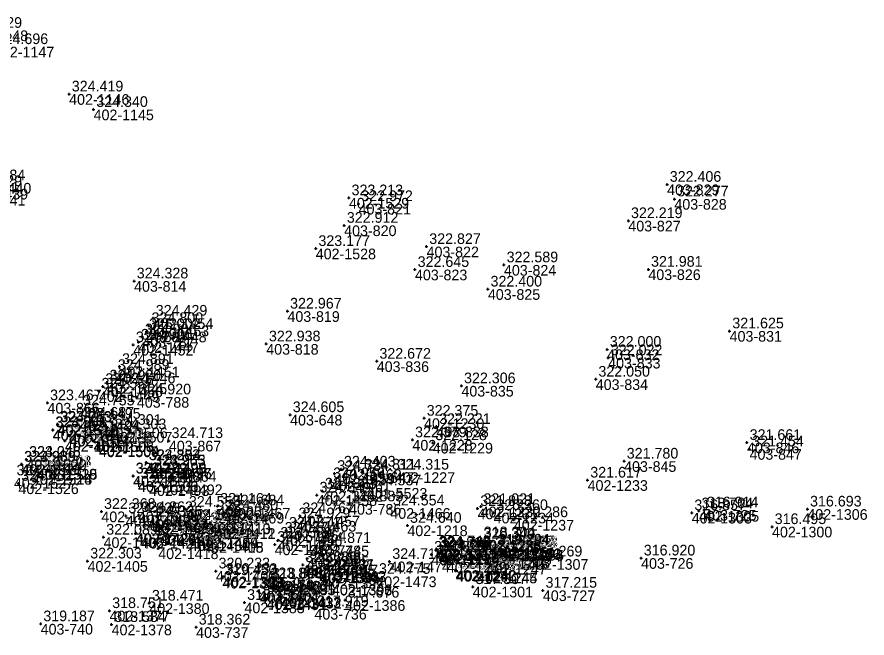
# Model space of a CAD drawing. Extents: x -829398 to -819400, y -1074439 to -1067977.
# Drawn here: x -824839.1 to -824743.4, y -1069692.5 to -1069622.5 of the extents above; entities that cross this region are included whole.
import ezdxf

# ---------------------------------------------------------------- set-up
doc = ezdxf.new("R2010")
doc.units = 0
for name, color, linetype in [('Vrstva 60', 7, 'Continuous'), ('Vrstva 61', 7, 'Continuous'), ('Čísla bodů_doměření_2012', 7, 'Continuous')]:
    doc.layers.add(name, color=color, linetype=linetype)

# ---------------------------------------------------------------- blocks, each defined once
blk = doc.blocks.new('BOD')
at = {"layer": 'Čísla bodů_doměření_2012'}
for p, q in [((-0.15, 0), (0.15, 0)), ((0, -0.15), (0, 0.15))]:
    blk.add_line(p, q, dxfattribs=at)

msp = doc.modelspace()

# ---------------------------------------------------------------- block references
at = {"layer": 'Vrstva 60'}
for p in [(-824833.196, -1069631.182), (-824830.439, -1069632.924), (-824765.874, -1069641.361), (-824801.696, -1069642.875), (-824800.6, -1069643.538), (-824765.052, -1069643.002), (-824770.236, -1069645.453), (-824802.228, -1069645.978), (-824805.429, -1069648.592), (-824792.949, -1069648.369), (-824794.257, -1069650.957), (-824784.239, -1069650.433), (-824767.98, -1069650.931), (-824825.884, -1069652.247), (-824786.049, -1069653.162), (-824808.617, -1069655.645), (-824823.737, -1069656.441), (-824824.218, -1069657.276), (-824758.832, -1069657.875), (-824824.951, -1069658.544), (-824824.502, -1069657.949), (-824825.976, -1069659.435), (-824825.4, -1069659.139), (-824810.999, -1069659.338), (-824772.623, -1069659.947), (-824798.563, -1069661.291), (-824772.503, -1069660.901), (-824828.007, -1069662.562), (-824827.53, -1069661.89), (-824773.904, -1069663.316), (-824829.412, -1069664.137), (-824828.943, -1069663.749), (-824789.031, -1069664.06), (-824829.845, -1069664.658), (-824825.567, -1069665.317), (-824835.636, -1069665.971), (-824831.928, -1069666.561), (-824808.318, -1069667.317), (-824834.505, -1069668.389), (-824834.472, -1069668.451), (-824831.99, -1069667.935), (-824793.236, -1069667.714), (-824835.048, -1069669.006), (-824835.013, -1069669.038), (-824828.884, -1069668.748), (-824828.352, -1069669.248), (-824791.839, -1069668.651), (-824833.669, -1069670.267), (-824833.668, -1069670.247), (-824833.152, -1069669.687), (-824833.102, -1069669.659), (-824830.445, -1069670.305), (-824830.371, -1069670.294), (-824821.963, -1069670.239), (-824794.545, -1069670.15), (-824829.845, -1069670.888), (-824829.831, -1069670.802), (-824792.259, -1069670.474), (-824756.879, -1069670.447), (-824756.587, -1069671.178), (-824838.566, -1069672.889), (-824838.533, -1069672.908), (-824837.998, -1069672.338), (-824837.995, -1069672.354), (-824824.538, -1069672.705), (-824824.498, -1069672.738), (-824770.714, -1069672.547), (-824837.39, -1069674), (-824837.38, -1069673.985), (-824836.835, -1069673.402), (-824836.797, -1069673.433), (-824823.956, -1069673.3), (-824823.917, -1069673.335), (-824803.303, -1069673.936), (-824802.551, -1069673.447), (-824800.25, -1069673.784), (-824796.523, -1069673.791), (-824838.896, -1069675.047), (-824825.993, -1069674.203), (-824825.988, -1069674.234), (-824825.438, -1069674.788), (-824825.426, -1069674.811), (-824803.763, -1069674.753), (-824774.821, -1069674.684), (-824824.194, -1069675.264), (-824822.698, -1069675.165), (-824804.688, -1069675.922), (-824799.648, -1069675.568), (-824805.306, -1069676.372), (-824820.013, -1069677.975), (-824816.492, -1069677.626), (-824815.073, -1069677.817), (-824801.681, -1069677.366), (-824797.036, -1069677.832), (-824787.206, -1069677.891), (-824786.85, -1069677.665), (-824750.077, -1069677.948), (-824829.566, -1069678.215), (-824826.823, -1069678.699), (-824825.36, -1069678.571), (-824815.762, -1069678.364), (-824807.235, -1069678.698), (-824785.396, -1069678.349), (-824763.102, -1069678.363), (-824762.288, -1069678.151), (-824761.694, -1069678.04), (-824824.309, -1069679.058), (-824824.307, -1069679.092), (-824823.701, -1069679.591), (-824823.671, -1069679.553), (-824820.721, -1069679.813), (-824820.105, -1069679.422), (-824817.304, -1069679.533), (-824817.301, -1069679.57), (-824807.654, -1069679.274), (-824795.113, -1069679.787), (-824783.13, -1069679.154), (-824754.06, -1069679.929), (-824825.708, -1069680.687), (-824825.641, -1069680.67), (-824822.946, -1069680.829), (-824816.747, -1069680.095), (-824816.734, -1069680.094), (-824808.748, -1069680.34), (-824829.317, -1069681.12), (-824825.066, -1069681.19), (-824825.054, -1069681.169), (-824819.608, -1069681.45), (-824818.697, -1069681.153), (-824818.671, -1069681.142), (-824818.094, -1069681.656), (-824818.075, -1069681.658), (-824809.712, -1069681.469), (-824809.22, -1069680.906), (-824786.848, -1069681.578), (-824786.808, -1069681.416), (-824823.16, -1069682.376), (-824810.054, -1069681.93), (-824805.318, -1069682.064), (-824791.909, -1069682.566), (-824791.828, -1069682.422), (-824791.751, -1069682.574), (-824785.514, -1069682.609), (-824785.293, -1069682.309), (-824785.172, -1069682.233), (-824784.635, -1069682.45), (-824784.554, -1069682.384), (-824784.553, -1069682.377), (-824784.277, -1069682.543), (-824784.276, -1069682.541), (-824806.409, -1069683.508), (-824792.399, -1069683.041), (-824791.608, -1069682.865), (-824791.451, -1069682.963), (-824791.236, -1069683.415), (-824791.221, -1069683.405), (-824786.057, -1069683.553), (-824785.824, -1069683.407), (-824781.516, -1069683.577), (-824768.798, -1069683.466), (-824831.12, -1069683.803), (-824806.892, -1069684.22), (-824806.443, -1069684.435), (-824797.111, -1069683.852), (-824790.665, -1069683.894), (-824786.225, -1069684.117), (-824816.672, -1069684.924), (-824815.952, -1069685.682), (-824815.853, -1069685.545), (-824805.512, -1069684.76), (-824805.015, -1069685.101), (-824804.899, -1069685.074), (-824798.612, -1069685.536), (-824789.686, -1069684.831), (-824789.641, -1069684.917), (-824789.571, -1069684.864), (-824787.275, -1069685.106), (-824787.24, -1069685.072), (-824810.833, -1069686.031), (-824810.661, -1069686.063), (-824804.511, -1069685.709), (-824803.603, -1069686.472), (-824803.601, -1069686.435), (-824811.878, -1069687.174), (-824811.719, -1069687.396), (-824787.752, -1069686.689), (-824779.857, -1069687.102), (-824824.171, -1069688.553), (-824813.452, -1069688.471), (-824810.967, -1069688.1), (-824810.926, -1069688.03), (-824809.365, -1069687.859), (-824809.301, -1069687.943), (-824802.122, -1069688.208), (-824828.645, -1069689.393), (-824805.579, -1069689.184), (-824836.4, -1069690.876), (-824828.41, -1069690.955), (-824818.899, -1069691.251)]:
    msp.add_blockref('BOD', p, dxfattribs=at)

# ---------------------------------------------------------------- texts
for s, p in [('402-1148', (-824844.595, -1069625.209)), ('402-1147', (-824841.654, -1069627.043)), ('402-1146', (-824833.196, -1069632.382)), ('402-1145', (-824830.439, -1069634.124)), ('402-1440', (-824844.233, -1069642.39)), ('403-829', (-824765.874, -1069642.561)), ('402-1439', (-824844.595, -1069643.051)), ('402-1441', (-824844.888, -1069643.748)), ('402-1529', (-824801.696, -1069644.075)), ('403-828', (-824765.052, -1069644.202)), ('403-821', (-824800.6, -1069644.738)), ('403-820', (-824802.228, -1069647.178)), ('403-827', (-824770.236, -1069646.653)), ('402-1528', (-824805.429, -1069649.792)), ('403-822', (-824792.949, -1069649.569)), ('403-823', (-824794.257, -1069652.157)), ('403-824', (-824784.239, -1069651.633)), ('403-826', (-824767.98, -1069652.131)), ('403-814', (-824825.884, -1069653.447)), ('403-825', (-824786.049, -1069654.362)), ('403-819', (-824808.617, -1069656.845)), ('402-1454', (-824823.737, -1069657.641)), ('402-1453', (-824824.218, -1069658.476)), ('403-787', (-824824.951, -1069659.744)), ('402-1448', (-824824.502, -1069659.149)), ('403-831', (-824758.832, -1069659.075)), ('402-1452', (-824825.976, -1069660.635)), ('402-1447', (-824825.4, -1069660.339)), ('403-818', (-824810.999, -1069660.538)), ('403-832', (-824772.623, -1069661.147)), ('403-836', (-824798.563, -1069662.491)), ('403-833', (-824772.503, -1069662.101)), ('402-1446', (-824828.007, -1069663.762)), ('402-1451', (-824827.53, -1069663.09)), ('403-834', (-824773.904, -1069664.516)), ('402-1450', (-824829.412, -1069665.337)), ('402-1445', (-824828.943, -1069664.949)), ('403-835', (-824789.031, -1069665.26)), ('402-1449', (-824829.845, -1069665.858)), ('403-788', (-824825.567, -1069666.517)), ('403-866', (-824835.636, -1069667.171)), ('402-1495', (-824831.928, -1069667.761)), ('403-648', (-824808.318, -1069668.517)), ('402-1494', (-824831.99, -1069669.135)), ('402-1230', (-824793.236, -1069668.914)), ('402-1516', (-824835.048, -1069670.206)), ('402-1513', (-824835.013, -1069670.238)), ('402-1517', (-824834.505, -1069669.589)), ('402-1512', (-824834.472, -1069669.651)), ('402-1506', (-824828.884, -1069669.948)), ('402-1507', (-824828.352, -1069670.448)), ('403-838', (-824791.839, -1069669.851)), ('402-1511', (-824833.152, -1069670.887)), ('402-1514', (-824833.102, -1069670.859)), ('403-867', (-824821.963, -1069671.439)), ('402-1228', (-824794.545, -1069671.35)), ('402-1510', (-824833.669, -1069671.467)), ('402-1515', (-824833.668, -1069671.447)), ('402-1508', (-824830.445, -1069671.505)), ('402-1505', (-824830.371, -1069671.494)), ('402-1509', (-824829.845, -1069672.088)), ('402-1504', (-824829.831, -1069672.002)), ('402-1229', (-824792.259, -1069671.674)), ('403-846', (-824756.879, -1069671.647)), ('403-847', (-824756.587, -1069672.378)), ('402-1523', (-824838.566, -1069674.089)), ('402-1521', (-824838.533, -1069674.108)), ('402-1520', (-824837.998, -1069673.538)), ('402-1522', (-824837.995, -1069673.554)), ('402-1499', (-824824.538, -1069673.905)), ('402-1498', (-824824.498, -1069673.938)), ('403-845', (-824770.714, -1069673.747)), ('402-1524', (-824837.39, -1069675.2)), ('402-1518', (-824837.38, -1069675.185)), ('402-1519', (-824836.835, -1069674.602)), ('402-1525', (-824836.797, -1069674.633)), ('402-1497', (-824823.956, -1069674.5)), ('402-1496', (-824823.917, -1069674.535)), ('402-1459', (-824803.303, -1069675.136)), ('402-1460', (-824802.551, -1069674.647)), ('403-647', (-824800.25, -1069674.984)), ('402-1227', (-824796.523, -1069674.991)), ('402-1527', (-824839.415, -1069675.626)), ('402-1502', (-824825.993, -1069675.403)), ('402-1501', (-824825.988, -1069675.434)), ('402-1500', (-824825.438, -1069675.988)), ('402-1503', (-824825.426, -1069676.011)), ('402-1461', (-824803.763, -1069675.953)), ('402-1233', (-824774.821, -1069675.884)), ('402-1526', (-824838.896, -1069676.247)), ('402-1493', (-824824.194, -1069676.464)), ('402-1492', (-824822.698, -1069676.365)), ('402-1462', (-824804.688, -1069677.122)), ('401-5523', (-824799.648, -1069676.768)), ('402-1458', (-824805.306, -1069677.572)), ('403-653', (-824816.492, -1069678.826)), ('402-1467', (-824815.073, -1069679.017)), ('403-786', (-824801.681, -1069678.566)), ('402-1466', (-824797.036, -1069679.032)), ('402-1231', (-824787.206, -1069679.091)), ('402-1232', (-824786.85, -1069678.865)), ('402-1407', (-824829.566, -1069679.415)), ('402-1428', (-824826.823, -1069679.899)), ('402-1429', (-824825.36, -1069679.771)), ('402-1416', (-824820.013, -1069679.175)), ('402-1469', (-824815.762, -1069679.564)), ('402-1457', (-824807.235, -1069679.898)), ('402-1234', (-824785.396, -1069679.549)), ('402-1303', (-824763.102, -1069679.563)), ('402-1305', (-824762.288, -1069679.351)), ('403-725', (-824761.694, -1069679.24)), ('402-1306', (-824750.077, -1069679.148)), ('402-1423', (-824824.309, -1069680.258)), ('402-1424', (-824824.307, -1069680.292)), ('402-1425', (-824823.701, -1069680.791)), ('402-1422', (-824823.671, -1069680.753)), ('402-1417', (-824820.105, -1069680.622)), ('402-1410', (-824817.304, -1069680.733)), ('402-1413', (-824817.301, -1069680.77)), ('402-1463', (-824807.654, -1069680.474)), ('402-1218', (-824795.113, -1069680.987)), ('402-1237', (-824783.13, -1069680.354)), ('402-1420', (-824825.708, -1069681.887)), ('402-1427', (-824825.641, -1069681.87)), ('403-868', (-824820.721, -1069681.013)), ('402-1412', (-824816.747, -1069681.295)), ('402-1411', (-824816.734, -1069681.294)), ('402-1464', (-824808.748, -1069681.54)), ('402-1300', (-824754.06, -1069681.129)), ('402-1406', (-824829.317, -1069682.32)), ('402-1426', (-824825.066, -1069682.39)), ('402-1421', (-824825.054, -1069682.369)), ('402-1419', (-824822.946, -1069682.029)), ('402-1430', (-824819.608, -1069682.65)), ('402-1409', (-824818.697, -1069682.353)), ('402-1414', (-824818.671, -1069682.342)), ('402-1415', (-824818.094, -1069682.856)), ('402-1408', (-824818.075, -1069682.858)), ('402-1455', (-824809.712, -1069682.669)), ('402-1456', (-824809.22, -1069682.106)), ('402-1235', (-824786.848, -1069682.778)), ('402-1238', (-824786.808, -1069682.616)), ('402-1418', (-824823.16, -1069683.576)), ('402-1465', (-824810.054, -1069683.13)), ('403-785', (-824805.318, -1069683.264)), ('403-646', (-824791.909, -1069683.766)), ('402-1215', (-824791.828, -1069683.622)), ('402-1217', (-824791.751, -1069683.774)), ('402-1249', (-824785.514, -1069683.809)), ('402-1250', (-824785.293, -1069683.509)), ('402-1251', (-824785.172, -1069683.433)), ('402-1236', (-824784.635, -1069683.65)), ('402-1253', (-824784.554, -1069683.584)), ('402-1252', (-824784.553, -1069683.577)), ('402-1254', (-824784.277, -1069683.743)), ('402-1255', (-824784.276, -1069683.741)), ('402-1471', (-824806.409, -1069684.708)), ('402-1216', (-824792.399, -1069684.241)), ('402-1219', (-824791.608, -1069684.065)), ('402-1214', (-824791.451, -1069684.163)), ('402-1241', (-824791.236, -1069684.615)), ('402-1240', (-824791.221, -1069684.605)), ('402-1246', (-824786.057, -1069684.753)), ('402-1248', (-824785.824, -1069684.607)), ('402-1307', (-824781.516, -1069684.777)), ('403-726', (-824768.798, -1069684.666)), ('402-1405', (-824831.12, -1069685.003)), ('402-1470', (-824806.892, -1069685.42)), ('402-1468', (-824806.443, -1069685.635)), ('402-1474', (-824797.111, -1069685.052)), ('402-1239', (-824790.665, -1069685.094)), ('402-1247', (-824786.225, -1069685.317)), ('402-1400', (-824816.672, -1069686.124)), ('402-1399', (-824815.853, -1069686.745)), ('402-1472', (-824805.512, -1069685.96)), ('402-1394', (-824805.015, -1069686.301)), ('402-1395', (-824804.899, -1069686.274)), ('402-1473', (-824798.612, -1069686.736)), ('402-1242', (-824789.686, -1069686.031)), ('403-729', (-824789.641, -1069686.117)), ('402-1243', (-824789.571, -1069686.064)), ('402-1245', (-824787.275, -1069686.306)), ('402-1244', (-824787.24, -1069686.272)), ('402-1398', (-824815.952, -1069686.882)), ('402-1403', (-824810.833, -1069687.231)), ('402-1402', (-824810.661, -1069687.263)), ('402-1397', (-824804.511, -1069686.909)), ('402-1393', (-824803.603, -1069687.672)), ('402-1396', (-824803.601, -1069687.635)), ('402-1404', (-824811.878, -1069688.374)), ('402-1401', (-824811.719, -1069688.596)), ('402-1301', (-824787.752, -1069687.889)), ('403-727', (-824779.857, -1069688.302)), ('402-1431', (-824810.967, -1069689.3)), ('402-1434', (-824810.926, -1069689.23)), ('402-1433', (-824809.365, -1069689.059)), ('402-1432', (-824809.301, -1069689.143)), ('402-1386', (-824802.122, -1069689.408)), ('402-1380', (-824824.171, -1069689.753)), ('402-1383', (-824813.452, -1069689.671)), ('403-736', (-824805.579, -1069690.384)), ('402-1377', (-824828.645, -1069690.593)), ('403-740', (-824836.4, -1069692.076)), ('402-1378', (-824828.41, -1069692.155)), ('403-737', (-824818.899, -1069692.451))]:
    msp.add_text(s, height=1.2, dxfattribs=at).set_placement(p)
at = {"layer": 'Vrstva 61'}
for s, p in [('324.929', (-824844.295, -1069623.709)), ('324.696', (-824841.354, -1069625.543)), ('324.419', (-824832.896, -1069630.882)), ('324.340', (-824830.139, -1069632.624)), ('324.829', (-824844.295, -1069641.551)), ('324.584', (-824843.933, -1069640.89)), ('322.406', (-824765.574, -1069641.061)), ('325.041', (-824844.588, -1069642.248)), ('323.213', (-824801.396, -1069642.575)), ('322.277', (-824764.752, -1069642.702)), ('322.972', (-824800.3, -1069643.238)), ('322.219', (-824769.936, -1069645.153)), ('322.912', (-824801.928, -1069645.678)), ('323.177', (-824805.129, -1069648.292)), ('322.827', (-824792.649, -1069648.069)), ('322.589', (-824783.939, -1069650.133)), ('322.645', (-824793.957, -1069650.657)), ('321.981', (-824767.68, -1069650.631)), ('324.328', (-824825.584, -1069651.947)), ('322.400', (-824785.749, -1069652.862)), ('322.967', (-824808.317, -1069655.345)), ('324.800', (-824823.918, -1069656.976)), ('324.429', (-824823.437, -1069656.141)), ('325.002', (-824824.202, -1069657.649)), ('321.625', (-824758.532, -1069657.575)), ('324.906', (-824825.1, -1069658.839)), ('324.906', (-824824.651, -1069658.244)), ('324.657', (-824825.676, -1069659.135)), ('322.938', (-824810.699, -1069659.038)), ('322.000', (-824772.323, -1069659.647)), ('322.022', (-824772.203, -1069660.601)), ('324.891', (-824827.23, -1069661.59)), ('322.672', (-824798.263, -1069660.991)), ('324.989', (-824827.707, -1069662.262)), ('324.920', (-824828.643, -1069663.449)), ('322.306', (-824788.731, -1069663.76)), ('322.050', (-824773.604, -1069663.016)), ('324.557', (-824829.545, -1069664.358)), ('324.747', (-824829.112, -1069663.837)), ('323.467', (-824835.336, -1069665.671)), ('324.920', (-824825.267, -1069665.017)), ('324.755', (-824831.628, -1069666.261)), ('324.605', (-824808.018, -1069667.017)), ('322.375', (-824792.936, -1069667.414)), ('323.763', (-824834.205, -1069668.089)), ('324.253', (-824834.172, -1069668.151)), ('324.687', (-824831.69, -1069667.635)), ('324.301', (-824828.584, -1069668.448)), ('322.221', (-824791.539, -1069668.351)), ('323.588', (-824834.748, -1069668.706)), ('324.241', (-824834.713, -1069668.738)), ('324.267', (-824832.852, -1069669.387)), ('323.497', (-824832.802, -1069669.359)), ('324.303', (-824828.052, -1069668.948)), ('324.271', (-824833.369, -1069669.967)), ('323.269', (-824833.368, -1069669.947)), ('323.115', (-824830.145, -1069670.005)), ('324.305', (-824830.071, -1069669.994)), ('324.713', (-824821.663, -1069669.939)), ('322.379', (-824794.245, -1069669.85)), ('322.128', (-824791.959, -1069670.174)), ('321.661', (-824756.579, -1069670.147)), ('323.139', (-824829.545, -1069670.588)), ('324.304', (-824829.531, -1069670.502)), ('321.454', (-824756.287, -1069670.878)), ('324.248', (-824837.698, -1069672.038)), ('323.046', (-824837.695, -1069672.054)), ('321.780', (-824770.414, -1069672.247)), ('322.963', (-824838.266, -1069672.589)), ('324.239', (-824838.233, -1069672.608)), ('324.241', (-824836.535, -1069673.102)), ('322.903', (-824836.497, -1069673.133)), ('323.883', (-824824.238, -1069672.405)), ('324.294', (-824824.198, -1069672.438)), ('324.265', (-824823.656, -1069673)), ('323.953', (-824823.617, -1069673.035)), ('324.403', (-824802.251, -1069673.147)), ('324.471', (-824839.115, -1069674.126)), ('322.880', (-824837.09, -1069673.7)), ('324.249', (-824837.08, -1069673.685)), ('322.789', (-824825.693, -1069673.903)), ('324.279', (-824825.688, -1069673.934)), ('324.734', (-824803.003, -1069673.636)), ('324.811', (-824799.95, -1069673.484)), ('324.315', (-824796.223, -1069673.491)), ('324.462', (-824838.596, -1069674.747)), ('324.269', (-824825.138, -1069674.488)), ('322.790', (-824825.126, -1069674.511)), ('324.814', (-824823.894, -1069674.964)), ('324.864', (-824822.398, -1069674.865)), ('324.956', (-824803.463, -1069674.453)), ('321.617', (-824774.521, -1069674.384)), ('324.649', (-824805.006, -1069676.072)), ('324.883', (-824804.388, -1069675.622)), ('324.537', (-824799.348, -1069675.268)), ('324.883', (-824801.381, -1069677.066)), ('322.368', (-824829.266, -1069677.915)), ('324.558', (-824819.713, -1069677.675)), ('324.164', (-824816.192, -1069677.326)), ('324.480', (-824815.462, -1069678.064)), ('324.684', (-824814.773, -1069677.517)), ('324.554', (-824796.736, -1069677.532)), ('321.858', (-824786.906, -1069677.591)), ('321.021', (-824786.55, -1069677.365)), ('320.360', (-824785.096, -1069678.049)), ('316.857', (-824762.802, -1069678.063)), ('318.704', (-824761.988, -1069677.851)), ('316.914', (-824761.394, -1069677.74)), ('316.693', (-824749.777, -1069677.648)), ('324.825', (-824826.523, -1069678.399)), ('324.862', (-824825.06, -1069678.271)), ('322.336', (-824824.009, -1069678.758)), ('324.325', (-824824.007, -1069678.792)), ('324.929', (-824807.354, -1069678.974)), ('324.767', (-824806.935, -1069678.398)), ('320.286', (-824782.83, -1069678.854)), ('324.310', (-824823.401, -1069679.291)), ('322.302', (-824823.371, -1069679.253)), ('322.328', (-824820.421, -1069679.513)), ('324.503', (-824819.805, -1069679.122)), ('323.768', (-824817.004, -1069679.233)), ('324.282', (-824817.001, -1069679.27)), ('324.256', (-824816.447, -1069679.795)), ('323.469', (-824816.434, -1069679.794)), ('324.871', (-824808.448, -1069680.04)), ('324.640', (-824794.813, -1069679.487)), ('316.495', (-824753.76, -1069679.629)), ('322.089', (-824829.017, -1069680.82)), ('322.299', (-824825.408, -1069680.387)), ('324.315', (-824825.341, -1069680.37)), ('324.277', (-824824.766, -1069680.89)), ('322.298', (-824824.754, -1069680.869)), ('324.775', (-824822.646, -1069680.529)), ('322.527', (-824818.397, -1069680.853)), ('324.275', (-824818.371, -1069680.842)), ('324.774', (-824808.92, -1069680.606)), ('322.282', (-824819.308, -1069681.15)), ('324.269', (-824817.794, -1069681.356)), ('322.440', (-824817.775, -1069681.358)), ('324.672', (-824809.754, -1069681.63)), ('324.580', (-824809.412, -1069681.169)), ('324.871', (-824805.018, -1069681.764)), ('320.340', (-824786.548, -1069681.278)), ('318.304', (-824786.508, -1069681.116)), ('319.294', (-824784.872, -1069681.933)), ('324.685', (-824822.86, -1069682.076)), ('324.825', (-824792.099, -1069682.741)), ('324.816', (-824791.609, -1069682.266)), ('324.743', (-824791.528, -1069682.122)), ('324.766', (-824791.451, -1069682.274)), ('324.762', (-824791.308, -1069682.565)), ('324.316', (-824791.151, -1069682.663)), ('320.312', (-824785.214, -1069682.309)), ('318.294', (-824784.993, -1069682.009)), ('320.327', (-824784.335, -1069682.15)), ('318.622', (-824784.254, -1069682.084)), ('317.528', (-824784.253, -1069682.077)), ('318.693', (-824783.977, -1069682.243)), ('317.394', (-824783.976, -1069682.241)), ('322.303', (-824830.82, -1069683.503)), ('324.744', (-824806.109, -1069683.208)), ('324.716', (-824796.811, -1069683.552)), ('322.675', (-824790.936, -1069683.115)), ('322.351', (-824790.921, -1069683.105)), ('318.416', (-824790.365, -1069683.594)), ('321.059', (-824785.925, -1069683.817)), ('322.137', (-824785.757, -1069683.253)), ('319.428', (-824785.524, -1069683.107)), ('317.269', (-824781.216, -1069683.277)), ('316.920', (-824768.498, -1069683.166)), ('320.233', (-824816.372, -1069684.624)), ('324.686', (-824806.592, -1069683.92)), ('324.709', (-824806.143, -1069684.135)), ('324.095', (-824805.212, -1069684.46)), ('322.237', (-824804.715, -1069684.801)), ('322.531', (-824804.599, -1069684.774)), ('322.299', (-824789.386, -1069684.531)), ('317.917', (-824789.341, -1069684.617)), ('317.761', (-824789.271, -1069684.564)), ('322.112', (-824786.975, -1069684.806)), ('320.879', (-824786.94, -1069684.772)), ('319.450', (-824815.652, -1069685.382)), ('320.433', (-824815.553, -1069685.245)), ('323.800', (-824810.533, -1069685.731)), ('318.883', (-824810.361, -1069685.763)), ('318.317', (-824804.211, -1069685.409)), ('324.775', (-824798.312, -1069685.236)), ('322.263', (-824803.303, -1069686.172)), ('317.942', (-824803.301, -1069686.135)), ('317.307', (-824787.452, -1069686.389)), ('323.781', (-824811.578, -1069686.874)), ('318.170', (-824811.419, -1069687.096)), ('322.231', (-824809.065, -1069687.559)), ('324.085', (-824809.001, -1069687.643)), ('317.215', (-824779.557, -1069686.802)), ('318.471', (-824823.871, -1069688.253)), ('318.156', (-824813.152, -1069688.171)), ('324.100', (-824810.667, -1069687.8)), ('320.862', (-824810.626, -1069687.73)), ('317.676', (-824801.822, -1069687.908)), ('318.751', (-824828.345, -1069689.093)), ('317.919', (-824805.279, -1069688.884)), ('319.187', (-824836.1, -1069690.576)), ('318.584', (-824828.11, -1069690.655)), ('318.362', (-824818.599, -1069690.951))]:
    msp.add_text(s, height=1.2, dxfattribs=at).set_placement(p)

doc.saveas('drawing.dxf')
